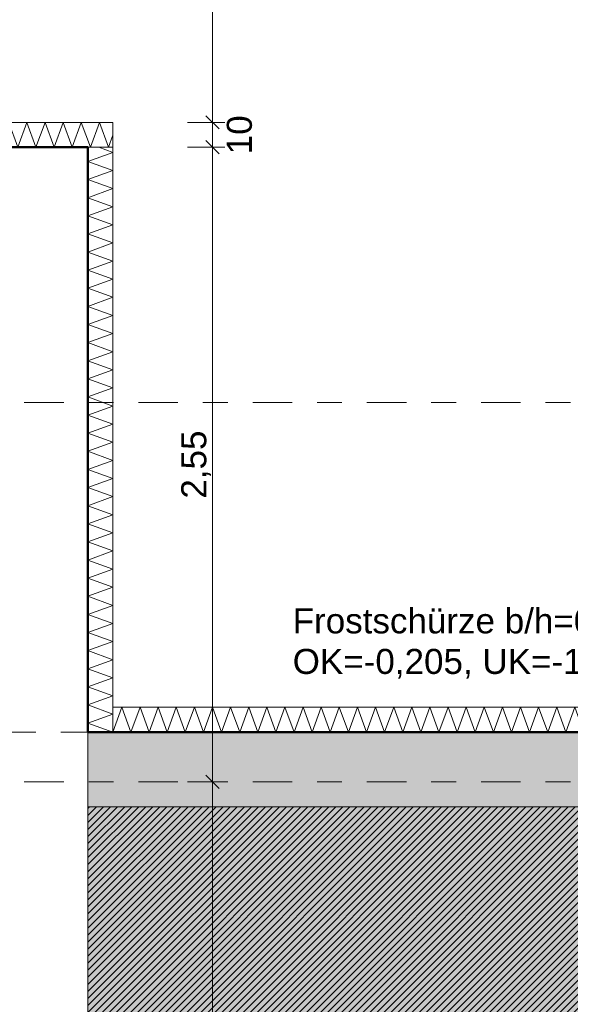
# Model space of a CAD drawing. Header units: metres. Extents: x -273 to 6, y -183 to 13.
# Tile 368 of 379: x -15 to -12.78, y -9.59 to -5.63. Entities that reach past the tile are written whole.
import ezdxf

# ---------------------------------------------------------------- set-up
doc = ezdxf.new("R2010")
doc.units = ezdxf.units.M
doc.header["$LTSCALE"] = 0.05
doc.header["$PDMODE"] = 1
doc.header["$PDSIZE"] = -2
doc.linetypes.add('ISO-02 Strichlinie', pattern=[3.81, 3.048, -0.762])
doc.linetypes.add('Linienart-53', pattern=[5.291531, 3.175, -1.058062, 0.352704, -0.705764])
doc.layers.get('0').update_dxf_attribs({"lineweight": 25})
for name, color, linetype, lineweight, true_color in [('00 -Bauelemente -Dämmung innen', 7, 'Continuous', 9, 0xff7fe6), ('30 -32 Gründung- 2 Flachgründungen u. Bodenplatten', 7, 'Continuous', 9, 0xff6633), ('30 -32 Gründung-4 Frostschürze', 7, 'Continuous', 9, 0x66aaff), ('70 -72 Beschriftung- 1 Beschriftung allgemein', 7, 'Continuous', 9, 0xff6633), ('70 -76 Bemaßung- 2 Allgemein', 7, 'Continuous', 5, 0x6666cc)]:
    doc.layers.add(name, color=color, linetype=linetype, lineweight=lineweight, true_color=true_color)
for name, color, linetype, lineweight in [('30 -35 Decken- 2 Beläge- Dämmung', 7, 'Continuous', 9), ('70 -71 Achsen- 1 Gebäudeachsen', 7, 'Linienart-53', 18), ('Keine', 7, 'Continuous', 9)]:
    doc.layers.add(name, color=color, linetype=linetype, lineweight=lineweight)
doc.styles.add('Arial', font='arial.ttf')
doc.dimstyles.new('k+k_klein', dxfattribs={"dimtxt": 0.100689, "dimasz": 0.05302, "dimexe": 0.05, "dimexo": 0.15, "dimgap": 0.005, "dimtad": 1, "dimdec": 3, "dimtxsty": 'Arial', "dimblk": 'VW_SLASH-2', "dimblk1": 'VW_SLASH-2', "dimblk2": 'VW_SLASH-2', "dimcen": 0, "dimdle": 0.025, "dimadec": 3, "dimazin": 0, "dimtfac": 0.75, "dimtdec": 3, "dimtix": 1, "dimtmove": 0, "dimatfit": 0, "dimldrblk": 'VW_FILLEDARROW', "dimfxl": 0.1, "dimfxlon": 1, "dimfrac": 2, "dimtolj": 1, "dimarcsym": 0})

# ---------------------------------------------------------------- blocks, each defined once
blk = doc.blocks.new('_Achsen (3D)')
at = {"layer": '70 -71 Achsen- 1 Gebäudeachsen', "transparency": 33554687}
blk.add_line((-179.668, -8.697), (3.826, -8.697), dxfattribs=at)
blk = doc.blocks.new('Gruppe-94')
at = {"color": 255, "linetype": 'Continuous', "lineweight": 5}
blk.add_wipeout([(-15.221, -6.147), (-14.621, -6.147), (-14.621, -6.047), (-15.221, -6.047)], dxfattribs=at).dxf.layer = '00 -Bauelemente -Dämmung innen'
blk = doc.blocks.new('Gruppe-95')
at = {"layer": '00 -Bauelemente -Dämmung innen', "color": 7, "transparency": 33554687, "flags": 128}
blk.add_lwpolyline([(-15.221, -6.147), (-15.1846, -6.047), (-15.1482, -6.147), (-15.1118, -6.047), (-15.0754, -6.147), (-15.039, -6.047), (-15.0026, -6.147), (-14.9662, -6.047), (-14.9298, -6.147), (-14.8934, -6.047), (-14.857, -6.147), (-14.8206, -6.047), (-14.7842, -6.147), (-14.7478, -6.047), (-14.7114, -6.147), (-14.675, -6.047), (-14.6386, -6.147), (-14.621, -6.0986)], dxfattribs=at)
blk = doc.blocks.new('Gruppe-96')
at = {"layer": '00 -Bauelemente -Dämmung innen', "color": 7, "linetype": 'Continuous', "lineweight": 9, "transparency": 33554687}
blk.add_line((-15.221, -6.047), (-15.221, -6.147), dxfattribs=at)
blk = doc.blocks.new('Gruppe-97')
at = {"layer": '00 -Bauelemente -Dämmung innen', "color": 7, "linetype": 'Continuous', "lineweight": 9, "transparency": 33554687}
blk.add_line((-14.621, -6.147), (-14.621, -6.047), dxfattribs=at)
blk = doc.blocks.new('Gruppe-98')
at = {"color": 7, "transparency": 33554687}
for name in ['Gruppe-96', 'Gruppe-97']:
    blk.add_blockref(name, (0, 0), dxfattribs=at)
blk = doc.blocks.new('Gruppe-99')
at = {"layer": '00 -Bauelemente -Dämmung innen', "color": 7, "linetype": 'Continuous', "lineweight": 9, "transparency": 33554687}
blk.add_line((-14.621, -6.047), (-15.221, -6.047), dxfattribs=at)
blk = doc.blocks.new('Gruppe-100')
at = {"layer": '00 -Bauelemente -Dämmung innen', "color": 7, "linetype": 'Continuous', "lineweight": 9, "transparency": 33554687}
blk.add_line((-15.221, -6.147), (-14.621, -6.147), dxfattribs=at)
blk = doc.blocks.new('Gruppe-101')
at = {"color": 7, "transparency": 33554687}
for name in ['Gruppe-99', 'Gruppe-100']:
    blk.add_blockref(name, (0, 0), dxfattribs=at)
blk = doc.blocks.new('Gruppe-102')
at = {"layer": '00 -Bauelemente -Dämmung innen', "color": 7}
blk.add_blockref('Gruppe-94', (0, 0), dxfattribs=at)
at = {"color": 7, "transparency": 33554687}
for name in ['Gruppe-98', 'Gruppe-101']:
    blk.add_blockref(name, (0, 0), dxfattribs=at)
at = {"layer": '00 -Bauelemente -Dämmung innen', "color": 7, "transparency": 33554687}
blk.add_blockref('Gruppe-95', (0, 0), dxfattribs=at)
blk = doc.blocks.new('Gruppe-103')
at = {"layer": '00 -Bauelemente -Dämmung innen', "color": 7, "transparency": 33554687}
blk.add_blockref('Gruppe-102', (0, 0), dxfattribs=at)
at = {"layer": '00 -Bauelemente -Dämmung innen', "color": 0, "flags": 1}
for tag in ['prm0_value', 'prm1_value', 'prm2_value', 'prm3_value', 'prm4_value', 'prm5_value', 'prm6_value', 'IFC_UUID', 'instanceID', 'prm0_name', 'prm0_type', 'prm1_name', 'prm1_type', 'prm2_name', 'prm2_type', 'prm3_name', 'prm3_type', 'prm4_name', 'prm4_type', 'prm5_name', 'prm5_type', 'prm6_name', 'prm6_type']:
    blk.add_attdef(tag, (-15.221, -6.147), '', height=0.00018, dxfattribs=at)
blk = doc.blocks.new('Gruppe-104')
at = {"color": 255, "linetype": 'Continuous', "lineweight": 5}
blk.add_wipeout([(-14.621, -8.497), (-14.621, -6.147), (-14.721, -6.147), (-14.721, -8.497)], dxfattribs=at).dxf.layer = '00 -Bauelemente -Dämmung innen'
blk = doc.blocks.new('Gruppe-105')
at = {"layer": '00 -Bauelemente -Dämmung innen', "color": 7, "transparency": 33554687, "flags": 128}
blk.add_lwpolyline([(-14.621, -8.497), (-14.721, -8.4606), (-14.621, -8.4242), (-14.721, -8.3879), (-14.621, -8.3515), (-14.721, -8.3151), (-14.621, -8.2787), (-14.721, -8.2423), (-14.621, -8.2059), (-14.721, -8.1695), (-14.621, -8.1331), (-14.721, -8.0967), (-14.621, -8.0603), (-14.721, -8.0239), (-14.621, -7.9875), (-14.721, -7.9511), (-14.621, -7.9147), (-14.721, -7.8783), (-14.621, -7.8419), (-14.721, -7.8055), (-14.621, -7.7691), (-14.721, -7.7327), (-14.621, -7.6963), (-14.721, -7.6599), (-14.621, -7.6235), (-14.721, -7.5871), (-14.621, -7.5507), (-14.721, -7.5143), (-14.621, -7.4779), (-14.721, -7.4415), (-14.621, -7.4051), (-14.721, -7.3687), (-14.621, -7.3323), (-14.721, -7.2959), (-14.621, -7.2595), (-14.721, -7.2231), (-14.621, -7.1867), (-14.721, -7.1504), (-14.621, -7.114), (-14.721, -7.0776), (-14.621, -7.0412), (-14.721, -7.0048), (-14.621, -6.9684), (-14.721, -6.932), (-14.621, -6.8956), (-14.721, -6.8592), (-14.621, -6.8228), (-14.721, -6.7864), (-14.621, -6.75), (-14.721, -6.7136), (-14.621, -6.6772), (-14.721, -6.6408), (-14.621, -6.6044), (-14.721, -6.568), (-14.621, -6.5316), (-14.721, -6.4952), (-14.621, -6.4588), (-14.721, -6.4224), (-14.621, -6.386), (-14.721, -6.3496), (-14.621, -6.3132), (-14.721, -6.2768), (-14.621, -6.2404), (-14.721, -6.204), (-14.621, -6.1676), (-14.6776, -6.147)], dxfattribs=at)
blk = doc.blocks.new('Gruppe-106')
at = {"layer": '00 -Bauelemente -Dämmung innen', "color": 7, "linetype": 'Continuous', "lineweight": 9, "transparency": 33554687}
blk.add_line((-14.721, -8.497), (-14.621, -8.497), dxfattribs=at)
blk = doc.blocks.new('Gruppe-107')
at = {"layer": '00 -Bauelemente -Dämmung innen', "color": 7, "linetype": 'Continuous', "lineweight": 9, "transparency": 33554687}
blk.add_line((-14.621, -6.147), (-14.721, -6.147), dxfattribs=at)
blk = doc.blocks.new('Gruppe-108')
at = {"color": 7, "transparency": 33554687}
for name in ['Gruppe-107', 'Gruppe-106']:
    blk.add_blockref(name, (0, 0), dxfattribs=at)
blk = doc.blocks.new('Gruppe-109')
at = {"layer": '00 -Bauelemente -Dämmung innen', "color": 7, "linetype": 'Continuous', "lineweight": 9, "transparency": 33554687}
blk.add_line((-14.721, -6.147), (-14.721, -8.497), dxfattribs=at)
blk = doc.blocks.new('Gruppe-110')
at = {"layer": '00 -Bauelemente -Dämmung innen', "color": 7, "linetype": 'Continuous', "lineweight": 9, "transparency": 33554687}
blk.add_line((-14.621, -8.497), (-14.621, -6.147), dxfattribs=at)
blk = doc.blocks.new('Gruppe-111')
at = {"color": 7, "transparency": 33554687}
for name in ['Gruppe-109', 'Gruppe-110']:
    blk.add_blockref(name, (0, 0), dxfattribs=at)
blk = doc.blocks.new('Gruppe-112')
at = {"layer": '00 -Bauelemente -Dämmung innen', "color": 7}
blk.add_blockref('Gruppe-104', (0, 0), dxfattribs=at)
at = {"color": 7, "transparency": 33554687}
for name in ['Gruppe-108', 'Gruppe-111']:
    blk.add_blockref(name, (0, 0), dxfattribs=at)
at = {"layer": '00 -Bauelemente -Dämmung innen', "color": 7, "transparency": 33554687}
blk.add_blockref('Gruppe-105', (0, 0), dxfattribs=at)
blk = doc.blocks.new('Gruppe-113')
at = {"layer": '00 -Bauelemente -Dämmung innen', "color": 7, "transparency": 33554687}
blk.add_blockref('Gruppe-112', (0, 0), dxfattribs=at)
at = {"layer": '00 -Bauelemente -Dämmung innen', "color": 0, "flags": 1}
for tag in ['prm0_value', 'prm1_value', 'prm2_value', 'prm3_value', 'prm4_value', 'prm5_value', 'prm6_value', 'IFC_UUID', 'instanceID', 'prm0_name', 'prm0_type', 'prm1_name', 'prm1_type', 'prm2_name', 'prm2_type', 'prm3_name', 'prm3_type', 'prm4_name', 'prm4_type', 'prm5_name', 'prm5_type', 'prm6_name', 'prm6_type']:
    blk.add_attdef(tag, (-14.721, -8.497), '', height=0.00018, dxfattribs=at)
blk = doc.blocks.new('Gruppe-304')
at = {"color": 255, "linetype": 'Continuous', "lineweight": 5}
blk.add_wipeout([(-14.621, -8.497), (-10.771, -8.497), (-10.771, -8.397), (-14.621, -8.397)], dxfattribs=at).dxf.layer = '00 -Bauelemente -Dämmung innen'
blk = doc.blocks.new('Gruppe-305')
at = {"layer": '00 -Bauelemente -Dämmung innen', "color": 7, "transparency": 33554687, "flags": 128}
blk.add_lwpolyline([(-14.621, -8.497), (-14.5846, -8.397), (-14.5482, -8.497), (-14.5118, -8.397), (-14.4754, -8.497), (-14.439, -8.397), (-14.4026, -8.497), (-14.3662, -8.397), (-14.3298, -8.497), (-14.2934, -8.397), (-14.257, -8.497), (-14.2206, -8.397), (-14.1842, -8.497), (-14.1478, -8.397), (-14.1114, -8.497), (-14.075, -8.397), (-14.0386, -8.497), (-14.0023, -8.397), (-13.9659, -8.497), (-13.9295, -8.397), (-13.8931, -8.497), (-13.8567, -8.397), (-13.8203, -8.497), (-13.7839, -8.397), (-13.7475, -8.497), (-13.7111, -8.397), (-13.6747, -8.497), (-13.6383, -8.397), (-13.6019, -8.497), (-13.5655, -8.397), (-13.5291, -8.497), (-13.4927, -8.397), (-13.4563, -8.497), (-13.4199, -8.397), (-13.3835, -8.497), (-13.3471, -8.397), (-13.3107, -8.497), (-13.2743, -8.397), (-13.2379, -8.497), (-13.2015, -8.397), (-13.1651, -8.497), (-13.1287, -8.397), (-13.0923, -8.497), (-13.0559, -8.397), (-13.0195, -8.497), (-12.9831, -8.397), (-12.9467, -8.497), (-12.9103, -8.397), (-12.8739, -8.497), (-12.8375, -8.397), (-12.8011, -8.497), (-12.7648, -8.397), (-12.7284, -8.497), (-12.692, -8.397), (-12.6556, -8.497), (-12.6192, -8.397), (-12.5828, -8.497), (-12.5464, -8.397), (-12.51, -8.497), (-12.4736, -8.397), (-12.4372, -8.497), (-12.4008, -8.397), (-12.3644, -8.497), (-12.328, -8.397), (-12.2916, -8.497), (-12.2552, -8.397), (-12.2188, -8.497), (-12.1824, -8.397), (-12.146, -8.497), (-12.1096, -8.397), (-12.0732, -8.497), (-12.0368, -8.397), (-12.0004, -8.497), (-11.964, -8.397), (-11.9276, -8.497), (-11.8912, -8.397), (-11.8548, -8.497), (-11.8184, -8.397), (-11.782, -8.497), (-11.7456, -8.397), (-11.7092, -8.497), (-11.6728, -8.397), (-11.6364, -8.497), (-11.6, -8.397), (-11.5636, -8.497), (-11.5273, -8.397), (-11.4909, -8.497), (-11.4545, -8.397), (-11.4181, -8.497), (-11.3817, -8.397), (-11.3453, -8.497), (-11.3089, -8.397), (-11.2725, -8.497), (-11.2361, -8.397), (-11.1997, -8.497), (-11.1633, -8.397), (-11.1269, -8.497), (-11.0905, -8.397), (-11.0541, -8.497), (-11.0177, -8.397), (-10.9813, -8.497), (-10.9449, -8.397), (-10.9085, -8.497), (-10.8721, -8.397), (-10.8357, -8.497), (-10.7993, -8.397), (-10.771, -8.4748)], dxfattribs=at)
blk = doc.blocks.new('Gruppe-306')
at = {"layer": '00 -Bauelemente -Dämmung innen', "color": 7, "linetype": 'Continuous', "lineweight": 9, "transparency": 33554687}
blk.add_line((-14.621, -8.397), (-14.621, -8.497), dxfattribs=at)
blk = doc.blocks.new('Gruppe-307')
at = {"layer": '00 -Bauelemente -Dämmung innen', "color": 7, "linetype": 'Continuous', "lineweight": 9, "transparency": 33554687}
blk.add_line((-10.771, -8.497), (-10.771, -8.397), dxfattribs=at)
blk = doc.blocks.new('Gruppe-308')
at = {"color": 7, "transparency": 33554687}
for name in ['Gruppe-306', 'Gruppe-307']:
    blk.add_blockref(name, (0, 0), dxfattribs=at)
blk = doc.blocks.new('Gruppe-309')
at = {"layer": '00 -Bauelemente -Dämmung innen', "color": 7, "linetype": 'Continuous', "lineweight": 9, "transparency": 33554687}
blk.add_line((-10.771, -8.397), (-14.621, -8.397), dxfattribs=at)
blk = doc.blocks.new('Gruppe-310')
at = {"layer": '00 -Bauelemente -Dämmung innen', "color": 7, "linetype": 'Continuous', "lineweight": 9, "transparency": 33554687}
blk.add_line((-14.621, -8.497), (-10.771, -8.497), dxfattribs=at)
blk = doc.blocks.new('Gruppe-311')
at = {"color": 7, "transparency": 33554687}
for name in ['Gruppe-309', 'Gruppe-310']:
    blk.add_blockref(name, (0, 0), dxfattribs=at)
blk = doc.blocks.new('Gruppe-312')
at = {"layer": '00 -Bauelemente -Dämmung innen', "color": 7}
blk.add_blockref('Gruppe-304', (0, 0), dxfattribs=at)
at = {"color": 7, "transparency": 33554687}
for name in ['Gruppe-308', 'Gruppe-311']:
    blk.add_blockref(name, (0, 0), dxfattribs=at)
at = {"layer": '00 -Bauelemente -Dämmung innen', "color": 7, "transparency": 33554687}
blk.add_blockref('Gruppe-305', (0, 0), dxfattribs=at)
blk = doc.blocks.new('Gruppe-313')
at = {"layer": '00 -Bauelemente -Dämmung innen', "color": 7, "transparency": 33554687}
blk.add_blockref('Gruppe-312', (0, 0), dxfattribs=at)
at = {"layer": '00 -Bauelemente -Dämmung innen', "color": 0, "flags": 1}
for tag in ['prm0_value', 'prm1_value', 'prm2_value', 'prm3_value', 'prm4_value', 'prm5_value', 'prm6_value', 'IFC_UUID', 'instanceID', 'prm0_name', 'prm0_type', 'prm1_name', 'prm1_type', 'prm2_name', 'prm2_type', 'prm3_name', 'prm3_type', 'prm4_name', 'prm4_type', 'prm5_name', 'prm5_type', 'prm6_name', 'prm6_type']:
    blk.add_attdef(tag, (-14.621, -8.497), '', height=0.00018, dxfattribs=at)
blk = doc.blocks.new('Gruppe-2159')
at = {"layer": '30 -32 Gründung- 2 Flachgründungen u. Bodenplatten', "flags": 128}
blk.add_lwpolyline([(-19.121, -6.147), (-14.721, -6.147), (-14.721, -14.247), (-19.121, -14.247)], close=True, dxfattribs=at)
blk = doc.blocks.new('Gruppe-2472')
at = {"layer": '70 -71 Achsen- 1 Gebäudeachsen', "transparency": 33554687}
blk.add_line((-179.668, -7.172), (3.826, -7.172), dxfattribs=at)
blk = doc.blocks.new('_FU_2D LP5 (2D)')
at = {"layer": '30 -35 Decken- 2 Beläge- Dämmung', "linetype": 'Continuous', "lineweight": 18, "true_color": 0xd9d9d9}
h = blk.add_hatch(dxfattribs=at)
h.set_pattern_fill('Schraffur grau', color=254, style=0, pattern_type=2)
h.set_pattern_definition([(45, (-14.113402, -12.664444), (0.014142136, -0.014142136), [])])
h.paths.add_polyline_path([(-14.72099996, -8.79704198), (-10.77099996, -8.79704198), (-10.77099996, -13.79704198), (-14.72099996, -13.79704198)])
at = {"layer": '30 -35 Decken- 2 Beläge- Dämmung', "flags": 128}
blk.add_lwpolyline([(-14.72099996, -8.79704198), (-10.77099996, -8.79704198), (-10.77099996, -13.79704198), (-14.72099996, -13.79704198)], close=True, dxfattribs=at)
at = {"layer": '00 -Bauelemente -Dämmung innen', "color": 7}
blk.add_blockref('Gruppe-103', (0, 0), dxfattribs=at)
blk.add_blockref('Gruppe-113', (0, 0), dxfattribs=at)
blk.add_blockref('Gruppe-313', (0, 0), dxfattribs=at)
at = {"layer": '30 -32 Gründung- 2 Flachgründungen u. Bodenplatten', "color": 7}
blk.add_blockref('Gruppe-2159', (0, 0), dxfattribs=at)
at = {"layer": '30 -32 Gründung-4 Frostschürze', "linetype": 'Continuous', "lineweight": 0, "transparency": 33554534}
blk.add_hatch(color=161, dxfattribs=at).paths.add_polyline_path([(-14.72099996, -8.49704198), (-10.77099996, -8.49704198), (-10.77099996, -8.79704198), (-14.72099996, -8.79704198)])
at = {"layer": 'Keine', "linetype": 'Continuous', "lineweight": 0, "transparency": 33554511}
h = blk.add_hatch(color=43, dxfattribs=at)
h.paths.add_polyline_path([(-49.17099996, -34.09704198), (-26.02099996, -34.09704198), (-26.02099996, -33.19704198), (-27.17099996, -33.19704198), (-27.17099996, -29.19704198), (-23.17099996, -29.19704198), (-23.17099996, -33.19704198), (-24.32099996, -33.19704198), (-24.32099996, -35.17704198), (-25.07099996, -35.17704198), (-25.07099996, -38.34704198), (-24.07099996, -38.34704198), (-24.07099996, -39.34704198), (-18.02099996, -39.34704198), (-18.02099996, -38.34704198), (-15.82099996, -38.34704198), (-15.82099996, -39.34704198), (-9.77099996, -39.34704198), (-9.77099996, -38.34704198), (-7.57099996, -38.34704198), (-7.57099996, -39.34704198), (-1.19599996, -39.34704198), (-1.19599996, -38.67204198), (-0.52099996, -38.67204198), (-0.52099996, -32.29704198), (-1.52099996, -32.29704198), (-1.52099996, -30.09704198), (-0.52099996, -30.09704198), (-0.52099996, -24.19704198), (-1.67099996, -24.19704198), (-1.67099996, -18.69704198), (-0.52099996, -18.69704198), (-0.52099996, -12.94704198), (-1.67099996, -12.94704198), (-1.67099996, -8.79704198), (-6.57099996, -8.79704198), (-6.57099996, -14.59704198), (-10.77099996, -14.59704198), (-10.77099996, -8.79704198), (-14.72099996, -8.79704198), (-14.72099996, -14.24704198), (-19.12099996, -14.24704198), (-19.12099996, -8.79704198), (-24.42099996, -8.79704198), (-24.42099996, -9.44704198), (-29.02099996, -9.44704198), (-29.02099996, -8.89704198), (-49.72099996, -8.89704198), (-49.72099996, -10.69704198), (-48.84599996, -10.69704198), (-48.84599996, -12.69704198), (-49.84599996, -12.69704198), (-49.84599996, -18.94704198), (-48.84599996, -18.94704198), (-48.84599996, -20.94704198), (-49.17099996, -20.94704198)])
h.paths.add_polyline_path([(-23.67099996, -25.19704198), (-26.67099996, -25.19704198), (-26.67099996, -17.66704198), (-23.14099996, -17.66704198), (-23.14099996, -20.69704198), (-23.67099996, -20.69704198)])
h.paths.add_polyline_path([(-24.07099996, -12.79704198), (-26.27099996, -12.79704198), (-26.27099996, -10.59704198), (-24.07099996, -10.59704198)])
h.paths.add_polyline_path([(-39.67099996, -13.69704198), (-43.67099996, -13.69704198), (-43.67099996, -9.69704198), (-39.67099996, -9.69704198)])
h.paths.add_polyline_path([(-31.22099996, -25.49704198), (-35.62099996, -25.49704198), (-35.62099996, -17.39704198), (-31.22099996, -17.39704198)])
h.paths.add_polyline_path([(-6.97099996, -32.89704198), (-10.37099996, -32.89704198), (-10.37099996, -29.49704198), (-6.97099996, -29.49704198)])
h.paths.add_polyline_path([(-15.42099996, -25.19704198), (-18.42099996, -25.19704198), (-18.42099996, -17.69704198), (-15.42099996, -17.69704198)])
h.paths.add_polyline_path([(-31.42099996, -33.19704198), (-35.42099996, -33.19704198), (-35.42099996, -29.19704198), (-31.42099996, -29.19704198)])
h.paths.add_polyline_path([(-43.67099996, -29.19704198), (-39.67099996, -29.19704198), (-39.67099996, -33.19704198), (-43.67099996, -33.19704198)])
h.paths.add_polyline_path([(-10.87099996, -17.39704198), (-6.47099996, -17.39704198), (-6.47099996, -25.49704198), (-10.87099996, -25.49704198)])
h.paths.add_polyline_path([(-18.42099996, -29.69704198), (-15.42099996, -29.69704198), (-15.42099996, -32.69704198), (-18.42099996, -32.69704198)])
h.paths.add_polyline_path([(-43.87099996, -17.39704198), (-39.47099996, -17.39704198), (-39.47099996, -25.49704198), (-43.87099996, -25.49704198)])
h.paths.add_polyline_path([(-35.42099996, -9.69704198), (-31.42099996, -9.69704198), (-31.42099996, -13.69704198), (-35.42099996, -13.69704198)])
h.paths.add_polyline_path([(-24.17099996, -13.33704198), (-24.17099996, -13.79704198), (-21.77099996, -13.79704198), (-21.77099996, -17.19704198), (-24.17099996, -17.19704198), (-24.17099996, -14.83704198), (-26.00599996, -14.83704198), (-26.00599996, -13.33704198)])
at = {"layer": '30 -32 Gründung- 2 Flachgründungen u. Bodenplatten', "linetype": 'ISO-02 Strichlinie'}
blk.add_line((-19.12099996, -8.49704198), (-14.72099996, -8.49704198), dxfattribs=at)
at = {"layer": '30 -32 Gründung-4 Frostschürze', "flags": 128}
blk.add_lwpolyline([(-14.72099996, -8.49704198), (-10.77099996, -8.49704198), (-10.77099996, -8.79704198), (-14.72099996, -8.79704198)], close=True, dxfattribs=at)
at = {"layer": 'Keine', "flags": 128}
blk.add_lwpolyline([(-0.52099996, -30.09704198), (-0.52099996, -24.19704198), (-1.67099996, -24.19704198), (-1.67099996, -18.69704198), (-0.52099996, -18.69704198), (-0.52099996, -12.94704198), (-1.67099996, -12.94704198), (-1.67099996, -8.79704198), (-6.57099996, -8.79704198), (-6.57099996, -14.59704198), (-10.77099996, -14.59704198), (-10.77099996, -8.79704198), (-14.72099996, -8.79704198), (-14.72099996, -14.24704198), (-19.12099996, -14.24704198), (-19.12099996, -8.79704198), (-24.42099996, -8.79704198), (-24.42099996, -9.44704198), (-29.02099996, -9.44704198), (-29.02099996, -8.89704198), (-49.72099996, -8.89704198)], dxfattribs=at)
at = {"layer": '70 -72 Beschriftung- 1 Beschriftung allgemein', "color": 7}
blk.add_blockref('Gruppe-2472', (0, 0), dxfattribs=at)
at = {"layer": '70 -72 Beschriftung- 1 Beschriftung allgemein', "color": 103, "lineweight": 50, "true_color": 0x66cc7f, "flags": 128}
blk.add_lwpolyline([(-0.22099996, -30.09704198), (-0.22099996, -24.19704198), (0.82900004, -24.19704198), (0.82900004, -18.69704198), (-0.22099996, -18.69704198), (-0.22099996, -12.94704198), (0.82900004, -12.94704198), (0.82900004, -7.44704198), (-1.67099996, -7.44704198), (-1.67099996, -8.49704198), (-6.57099996, -8.49704198), (-6.57099996, -5.79704198), (-10.77099996, -5.79704198), (-10.77099996, -8.49704198), (-14.72099996, -8.49704198), (-14.72099996, -6.14704198), (-19.12099996, -6.14704198), (-19.12099996, -8.49704198), (-24.42099996, -8.49704198), (-24.42099996, 0.10994365), (-25.92099996, 0.10994365), (-25.92099996, -0.24704198), (-28.52099996, -0.24704198)], dxfattribs=at)
blk = doc.blocks.new('Gruppe-2723')
at = {"color": 255}
blk.add_wipeout([(-13.8985, -8.297), (-11.5935, -8.297), (-11.5935, -7.9725), (-13.8985, -7.9725)], dxfattribs=at).dxf.layer = '70 -72 Beschriftung- 1 Beschriftung allgemein'
at = {"layer": '70 -72 Beschriftung- 1 Beschriftung allgemein', "insert": (-13.8985, -7.9995), "char_height": 0.100689, "attachment_point": 1, "line_spacing_factor": 0.970891, "style": 'Arial'}
blk.add_mtext('Frostschürze b/h=0,3/1,00m bewehrt\\POK=-0,205, UK=-1,205', dxfattribs=at)
blk = doc.blocks.new('VW_SLASH-2')
at = {"color": 0, "linetype": 'ByBlock', "lineweight": -2, "transparency": 16777216}
blk.add_line((0.472, 0), (-1, 0), dxfattribs=at)
at = {"color": 0, "lineweight": 5, "transparency": 16777216, "flags": 128}
blk.add_lwpolyline([(0.5, 0.5), (-0.5, -0.5)], dxfattribs=at)
blk = doc.blocks.new('*D3027')
at = {"layer": '70 -76 Bemaßung- 2 Allgemein', "color": 0, "lineweight": -2}
for p, q in [((-16.921, 1.8), (-16.921, 1.95)), ((-14.721, 1.8), (-14.721, 1.95)), ((-14.774, 1.9), (-16.868, 1.9))]:
    blk.add_line(p, q, dxfattribs=at)
at = {"layer": 'Defpoints', "color": 0}
for p in [(-16.921, 1.9), (-16.921, -6.147), (-14.721, -8.497)]:
    blk.add_point(p, dxfattribs=at)
at = {"layer": '70 -76 Bemaßung- 2 Allgemein', "color": 0, "lineweight": -2, "xscale": 0.05302001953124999, "yscale": 0.05302001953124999, "zscale": 0.05302001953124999, "rotation": 180}
blk.add_blockref('VW_SLASH-2', (-16.921, 1.9), dxfattribs=at)
at = {"layer": '70 -76 Bemaßung- 2 Allgemein', "color": 0, "lineweight": -2, "xscale": 0.05302001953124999, "yscale": 0.05302001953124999, "zscale": 0.05302001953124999}
blk.add_blockref('VW_SLASH-2', (-14.721, 1.9), dxfattribs=at)
at = {"layer": '70 -76 Bemaßung- 2 Allgemein', "color": 0, "insert": (-15.821, 1.9654), "char_height": 0.10069, "attachment_point": 5, "style": 'Arial'}
blk.add_mtext('\\A1;2,20', dxfattribs=at)
blk = doc.blocks.new('VW_FILLEDARROW')
at = {"linetype": 'Continuous', "lineweight": 0, "transparency": 16777216}
blk.add_hatch(color=0, dxfattribs=at).paths.add_polyline_path([(-2.829, 0.758), (0, 0), (-2.829, -0.758)])
at = {"color": 0, "lineweight": 5, "transparency": 16777216, "flags": 128}
blk.add_lwpolyline([(-2.829, 0.758), (0, 0), (-2.829, -0.758)], close=True, dxfattribs=at)
blk = doc.blocks.new('*D3028')
at = {"layer": '70 -76 Bemaßung- 2 Allgemein', "color": 0, "lineweight": -2}
for p, q in [((-14.721, 1.8), (-14.721, 1.95)), ((-10.771, 1.8), (-10.771, 1.95)), ((-10.824, 1.9), (-14.668, 1.9))]:
    blk.add_line(p, q, dxfattribs=at)
at = {"layer": 'Defpoints', "color": 0}
for p in [(-14.721, 1.9), (-14.721, -8.497), (-10.771, -8.497)]:
    blk.add_point(p, dxfattribs=at)
at = {"layer": '70 -76 Bemaßung- 2 Allgemein', "color": 0, "lineweight": -2, "xscale": 0.05302001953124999, "yscale": 0.05302001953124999, "zscale": 0.05302001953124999, "rotation": 180}
blk.add_blockref('VW_SLASH-2', (-14.721, 1.9), dxfattribs=at)
at = {"layer": '70 -76 Bemaßung- 2 Allgemein', "color": 0, "lineweight": -2, "xscale": 0.05302001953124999, "yscale": 0.05302001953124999, "zscale": 0.05302001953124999}
blk.add_blockref('VW_SLASH-2', (-10.771, 1.9), dxfattribs=at)
at = {"layer": '70 -76 Bemaßung- 2 Allgemein', "color": 0, "insert": (-12.746, 1.9654), "char_height": 0.10069, "attachment_point": 5, "style": 'Arial'}
blk.add_mtext('\\A1;3,95', dxfattribs=at)
blk = doc.blocks.new('*D3363')
at = {"layer": '70 -76 Bemaßung- 2 Allgemein', "color": 0, "lineweight": -2}
for p, q in [((-14.321, -3.2501), (-14.171, -3.2501)), ((-14.221, -5.994), (-14.221, -3.3031)), ((-14.321, -6.047), (-14.171, -6.047))]:
    blk.add_line(p, q, dxfattribs=at)
at = {"layer": 'Defpoints', "color": 0}
for p in [(-15.221, -3.2501), (-14.221, -3.2501), (-14.621, -6.047)]:
    blk.add_point(p, dxfattribs=at)
at = {"layer": '70 -76 Bemaßung- 2 Allgemein', "color": 0, "lineweight": -2, "xscale": 0.05302001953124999, "yscale": 0.05302001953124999, "zscale": 0.05302001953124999}
for p, rotation in [((-14.221, -3.2501), 90), ((-14.221, -6.047), 270)]:
    blk.add_blockref('VW_SLASH-2', p, dxfattribs=dict(at, rotation=rotation))
at = {"layer": '70 -76 Bemaßung- 2 Allgemein', "color": 0, "insert": (-14.3024, -4.6485), "char_height": 0.100689, "attachment_point": 5, "rotation": 90, "style": 'Arial'}
blk.add_mtext('\\A1;2,79\\S7^ ;', dxfattribs=at)
blk = doc.blocks.new('*D3364')
at = {"layer": '70 -76 Bemaßung- 2 Allgemein', "color": 0, "lineweight": -2}
for p, q in [((-14.221, -5.994), (-14.221, -5.941)), ((-14.321, -6.047), (-14.171, -6.047)), ((-14.221, -6.147), (-14.221, -6.047)), ((-14.321, -6.147), (-14.171, -6.147)), ((-14.221, -6.2001), (-14.221, -6.2531))]:
    blk.add_line(p, q, dxfattribs=at)
at = {"layer": 'Defpoints', "color": 0}
for p in [(-14.621, -6.047), (-14.221, -6.047), (-14.721, -6.147)]:
    blk.add_point(p, dxfattribs=at)
at = {"layer": '70 -76 Bemaßung- 2 Allgemein', "color": 0, "lineweight": -2, "xscale": 0.05302001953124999, "yscale": 0.05302001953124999, "zscale": 0.05302001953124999}
for p, rotation in [((-14.221, -6.047), 270), ((-14.221, -6.147), 90)]:
    blk.add_blockref('VW_SLASH-2', p, dxfattribs=dict(at, rotation=rotation))
at = {"layer": '70 -76 Bemaßung- 2 Allgemein', "color": 0, "insert": (-14.1121, -6.097), "char_height": 0.10069, "attachment_point": 5, "rotation": 90, "style": 'Arial'}
blk.add_mtext('\\A1;10', dxfattribs=at)
blk = doc.blocks.new('*D3365')
at = {"layer": '70 -76 Bemaßung- 2 Allgemein', "color": 0, "lineweight": -2}
for p, q in [((-14.321, -6.147), (-14.171, -6.147)), ((-14.221, -8.644), (-14.221, -6.2001)), ((-14.321, -8.697), (-14.171, -8.697))]:
    blk.add_line(p, q, dxfattribs=at)
at = {"layer": 'Defpoints', "color": 0}
for p in [(-14.721, -6.147), (-14.221, -6.147), (-14.9119, -8.697)]:
    blk.add_point(p, dxfattribs=at)
at = {"layer": '70 -76 Bemaßung- 2 Allgemein', "color": 0, "lineweight": -2, "xscale": 0.05302001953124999, "yscale": 0.05302001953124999, "zscale": 0.05302001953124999}
for p, rotation in [((-14.221, -6.147), 90), ((-14.221, -8.697), 270)]:
    blk.add_blockref('VW_SLASH-2', p, dxfattribs=dict(at, rotation=rotation))
at = {"layer": '70 -76 Bemaßung- 2 Allgemein', "color": 0, "insert": (-14.2865, -7.422), "char_height": 0.10069, "attachment_point": 5, "rotation": 90, "style": 'Arial'}
blk.add_mtext('\\A1;2,55', dxfattribs=at)
blk = doc.blocks.new('*D3366')
at = {"layer": '70 -76 Bemaßung- 2 Allgemein', "color": 0, "lineweight": -2}
for p, q in [((-14.321, -8.697), (-14.171, -8.697)), ((-14.221, -11.644), (-14.221, -8.7501)), ((-14.321, -11.697), (-14.171, -11.697))]:
    blk.add_line(p, q, dxfattribs=at)
at = {"layer": 'Defpoints', "color": 0}
for p in [(-14.9119, -8.697), (-14.221, -8.697), (-14.9119, -11.697)]:
    blk.add_point(p, dxfattribs=at)
at = {"layer": '70 -76 Bemaßung- 2 Allgemein', "color": 0, "lineweight": -2, "xscale": 0.05302001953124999, "yscale": 0.05302001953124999, "zscale": 0.05302001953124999}
for p, rotation in [((-14.221, -8.697), 90), ((-14.221, -11.697), 270)]:
    blk.add_blockref('VW_SLASH-2', p, dxfattribs=dict(at, rotation=rotation))
at = {"layer": '70 -76 Bemaßung- 2 Allgemein', "color": 0, "insert": (-14.2865, -10.197), "char_height": 0.10069, "attachment_point": 5, "rotation": 90, "style": 'Arial'}
blk.add_mtext('\\A1;3,00', dxfattribs=at)
blk = doc.blocks.new('Gruppe-2789')
at = {"layer": '70 -76 Bemaßung- 2 Allgemein'}
for base, p1, p2, text, picture, middle in [((-16.92099996, 1.89995802), (-14.72099996, -8.49704198), (-16.92099996, -6.14704198), '2,20', '*D3027', (-15.82099996, 1.96542156)), ((-14.72099996, 1.89995802), (-10.77099996, -8.49704198), (-14.72099996, -8.49704198), '3,95', '*D3028', (-12.74599996, 1.96542156))]:
    dim = blk.add_linear_dim(base=base, p1=p1, p2=p2, text=text, dimstyle='k+k_klein', override={"dimtxt": 0.100689, "dimgap": 0.005, "dimdec": 8, "dimpost": '<>', "dimtxsty": 'Arial', "dimtmove": 2}, dxfattribs=at)
    dim.commit()
    dim.dimension.update_dxf_attribs({"geometry": picture, "text_midpoint": middle})
blk = doc.blocks.new('Gruppe-2797')
at = {"layer": '70 -76 Bemaßung- 2 Allgemein'}
for base, p1, p2, text, override, picture, middle in [((-14.221, -3.2501), (-14.621, -6.047), (-15.221, -3.2501), '2,79\\S7^ ;', {"dimtxt": 0.100689, "dimgap": 0.005, "dimpost": '<>', "dimtxsty": 'Arial', "dimtmove": 2}, '*D3363', (-14.3024, -4.6485)), ((-14.221, -6.047), (-14.721, -6.147), (-14.621, -6.047), '10', {"dimtxt": 0.100689, "dimgap": 0.005, "dimpost": '<>', "dimtxsty": 'Arial', "dimtix": 0, "dimtmove": 2}, '*D3364', (-14.1121, -6.097)), ((-14.221, -6.147), (-14.9119, -8.697), (-14.721, -6.147), '2,55', {"dimtxt": 0.100689, "dimgap": 0.005, "dimpost": '<>', "dimtxsty": 'Arial', "dimtmove": 2}, '*D3365', (-14.2865, -7.422)), ((-14.221, -8.697), (-14.9119, -11.697), (-14.9119, -8.697), '3,00', {"dimtxt": 0.100689, "dimgap": 0.005, "dimpost": '<>', "dimtxsty": 'Arial', "dimtmove": 2}, '*D3366', (-14.2865, -10.197))]:
    dim = blk.add_linear_dim(base=base, p1=p1, p2=p2, angle=270, text=text, dimstyle='k+k_klein', override=override, dxfattribs=at)
    dim.commit()
    dim.dimension.update_dxf_attribs({"geometry": picture, "text_midpoint": middle})
blk = doc.blocks.new('_FU_2D Bemaßung_ Beschriftung (3D)')
at = {"layer": '70 -72 Beschriftung- 1 Beschriftung allgemein', "color": 7}
blk.add_blockref('Gruppe-2723', (0, 0), dxfattribs=at)
at = {"layer": '70 -76 Bemaßung- 2 Allgemein'}
blk.add_blockref('Gruppe-2797', (0, 0), dxfattribs=at)
blk.add_blockref('Gruppe-2789', (0, 0), dxfattribs=at)

msp = doc.modelspace()

# ---------------------------------------------------------------- block references
at = {"layer": 'Keine', "color": 1}
msp.add_blockref('_Achsen (3D)', (0, 0), dxfattribs=at)

# ---------------------------------------------------------------- next in the draw order: block references
msp.add_blockref('_FU_2D LP5 (2D)', (0, 0), dxfattribs=at)

# ---------------------------------------------------------------- next in the draw order: block references
msp.add_blockref('_FU_2D Bemaßung_ Beschriftung (3D)', (0, 0), dxfattribs=at)

doc.saveas('drawing.dxf')
